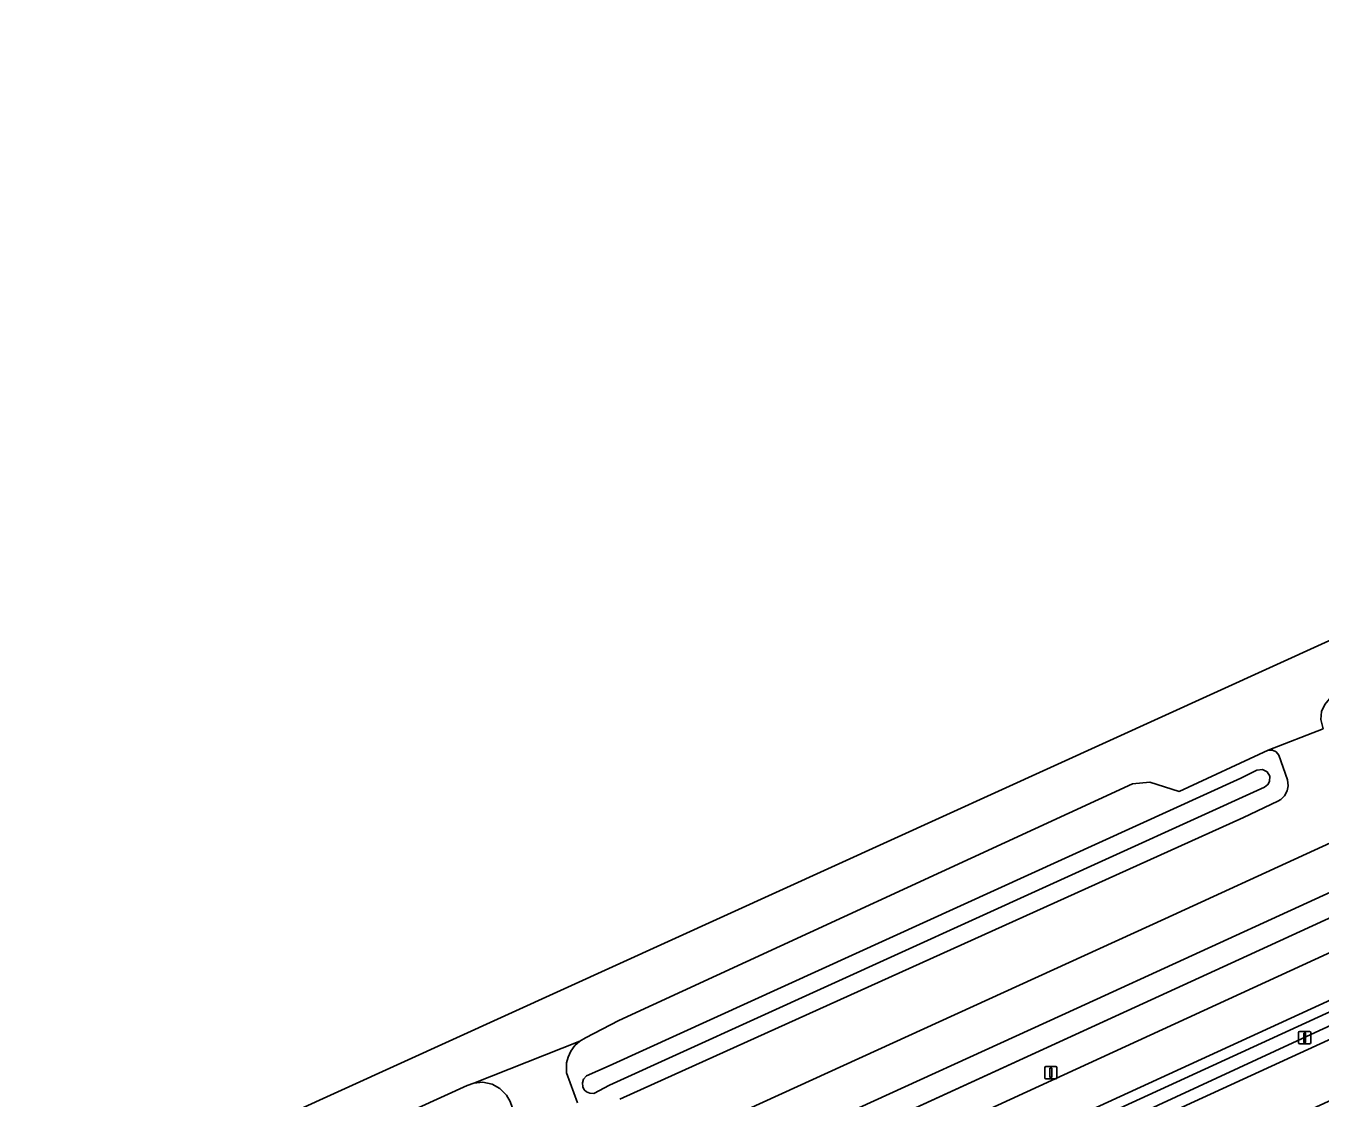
# Model space of a CAD drawing. Extents: x 154324 to 155744, y 382937 to 384188.
# Drawn here: x 155079.5 to 155184.3, y 383979.9 to 384066.8 of the extents above; entities that cross this region are included whole.
import ezdxf

# ---------------------------------------------------------------- set-up
doc = ezdxf.new("R2010")
doc.units = 0
for name, color, linetype in [('IMGEO_Fietspad_gesloten', 7, 'Continuous'), ('IMGEO_Groenvoorziening', 7, 'Continuous'), ('IMGEO_Hek', 7, 'Continuous'), ('IMGEO_Lichtmast', 7, 'Continuous'), ('IMGEO_Oever', 7, 'Continuous'), ('IMGEO_Rijbaan_lokaal_gesloten', 7, 'Continuous'), ('IMGEO_Rijbaan_regionaal_gesloten', 7, 'Continuous'), ('IMGEO_Waterloop', 7, 'Continuous')]:
    doc.layers.add(name, color=color, linetype=linetype)

msp = doc.modelspace()

# ---------------------------------------------------------------- linework, layer by layer
at = {"layer": 'IMGEO_Fietspad_gesloten'}
msp.add_lwpolyline([(155389.96, 384081.9), (155387.57, 384084.7), (155322.26, 384054.74), (155153.25, 383977.04), (155080.94, 383943.91), (155082.34, 383940.7), (155107.9, 383952.39)], close=True, dxfattribs=at)
at = {"layer": 'IMGEO_Groenvoorziening'}
for points in [[(155565.78, 384171.09), (155345.52, 384070.1), (155302.82, 384050.58), (155259.76, 384030.85), (155227.42, 384015.97), (155215.15, 384010.33), (155198.93, 384002.9), (155192.61, 384000), (155164.66, 383987.19), (155121.84, 383967.65), (155000, 383911.74), (154979.38, 383902.28), (154932.83, 383880.99), (154892.01, 383862.23), (154851.38, 383843.67), (154815.85, 383827.36)], [(155566.73, 384167.1), (155566.21, 384169.27), (155554.91, 384164.09), (155462.37, 384121.67), (155397.14, 384091.79), (155303.67, 384048.87), (155254.5, 384026.37), (155178.43, 383991.44), (155079.74, 383946.19), (155080.94, 383943.91), (155153.25, 383977.04), (155322.26, 384054.74), (155387.57, 384084.7), (155405.57, 384092.96), (155436.25, 384107.04), (155566.73, 384167.1)], [(155567.79, 384162.64), (155567.57, 384163.57), (155437.66, 384103.79), (155406.75, 384089.61), (155389.96, 384081.9), (155107.9, 383952.39), (155082.34, 383940.7), (155068.84, 383934.53), (155068.64, 383933.9), (155125.85, 383959.69), (155390.55, 384081.2), (155436.68, 384102.38), (155567.79, 384162.64)], [(155567.79, 384162.64), (155436.68, 384102.38), (155390.55, 384081.2), (155125.85, 383959.69), (155068.64, 383933.9), (155067.36, 383929.96), (155065.08, 383926.98), (155061.87, 383923.83), (155058.13, 383919.38)], [(155108.96, 383949.83), (155116.79, 383953.75), (155126.88, 383958.82), (155183.94, 383985.21), (155353.77, 384063.11), (155391.26, 384080.37), (155535.38, 384146.69), (155558.22, 384156.12), (155568.36, 384160.23), (155567.79, 384162.64)], [(155568.54, 384159.48), (155568.36, 384160.23), (155558.22, 384156.12), (155535.38, 384146.69), (155391.26, 384080.37), (155353.77, 384063.11), (155183.94, 383985.21), (155126.88, 383958.82), (155152.8, 383969.82), (155391.89, 384079.62), (155407.71, 384086.89), (155495.77, 384127.33), (155520.89, 384138.73), (155531.3, 384143.58), (155545.61, 384149.92)], [(154814.36, 383830.63), (154839.69, 383842.28), (154840.84, 383845.49), (154854.17, 383851.56), (154857.35, 383850.36), (154890.49, 383865.5), (154931.28, 383884.26), (154977.68, 383905.51), (154995.08, 383913.44), (155000, 383915.7), (155112.02, 383967.1), (155113.34, 383970.22), (155127.23, 383976.6), (155130.24, 383975.48), (155171.75, 383994.44), (155183.88, 384000), (155301.2, 384053.8), (155344.01, 384073.39), (155384.95, 384092.26), (155386.64, 384095.68), (155399.61, 384101.59)], [(154776.62, 383807.22), (154852.28, 383841.89), (154892.94, 383860.56), (154969.71, 383895.74), (154996.51, 383908.03), (154997.48, 383908.47), (154998.53, 383908.96), (155000.17, 383909.7), (155000.75, 383909.97), (155079.74, 383946.19), (155178.43, 383991.44), (155254.5, 384026.37), (155303.67, 384048.87), (155397.14, 384091.79)], [(154996.82, 383926.95), (155115.25, 383980.93), (155115.78, 383981.12), (155124.38, 383984.53), (155124.83, 383984.8), (155127.55, 383986.19), (155169.14, 384005.37), (155170.55, 384005.51), (155172.93, 384004.75), (155180.14, 384008.1), (155184.58, 384009.83), (155184.4, 384010.58), (155184.46, 384011.22), (155184.71, 384011.81), (155185.1, 384012.27), (155185.64, 384012.63), (155188.71, 384014.2), (155209, 384021.29), (155346.11, 384084.26), (155343.79, 384089.25), (154623.72, 383761.42)], [(155184.58, 384009.83), (155180.14, 384008.1), (155180.47, 384008.1), (155180.77, 384007.96), (155180.99, 384007.7), (155181.69, 384005.7), (155181.75, 384005.21), (155181.67, 384004.79), (155181.46, 384004.41), (155181.15, 384004.1), (155180.9, 384003.96), (155178.12, 384002.63), (155127.61, 383979.82)], [(155124.19, 383979.53), (155123.29, 383981.95), (155123.31, 383982.76), (155123.42, 383983.22), (155123.65, 383983.71), (155123.98, 383984.16), (155124.38, 383984.53), (155115.78, 383981.12), (155116.51, 383981.19), (155117.28, 383981.03), (155117.9, 383980.69), (155118.43, 383980.15), (155118.73, 383979.64)]]:
    msp.add_lwpolyline(points, dxfattribs=at)
at = {"layer": 'IMGEO_Hek'}
for points in [[(155178.43, 383991.44), (155254.5, 384026.37), (155303.67, 384048.87), (155397.14, 384091.79), (155462.37, 384121.67), (155554.91, 384164.09), (155566.21, 384169.27)], [(154996.51, 383908.03), (155178.43, 383991.44)]]:
    msp.add_lwpolyline(points, dxfattribs=at)
at = {"layer": 'IMGEO_Lichtmast'}
for p, q in [((155182.59, 383984.41), (155182.59, 383985.21)), ((155182.59, 383985.21), (155182.59, 383984.41)), ((155182.69, 383985.31), (155183.48, 383985.31)), ((155183.48, 383985.31), (155182.69, 383985.31)), ((155183.58, 383985.21), (155183.58, 383984.41)), ((155183.58, 383984.41), (155183.58, 383985.21)), ((155183.48, 383984.31), (155182.69, 383984.31)), ((155182.69, 383984.31), (155183.48, 383984.31)), ((155162.13, 383982.46), (155162.92, 383982.46)), ((155162.92, 383982.46), (155162.13, 383982.46)), ((155162.03, 383981.56), (155162.03, 383982.36)), ((155162.03, 383982.36), (155162.03, 383981.56)), ((155162.92, 383981.46), (155162.13, 383981.46)), ((155162.13, 383981.46), (155162.92, 383981.46)), ((155163.02, 383982.36), (155163.02, 383981.56)), ((155163.02, 383981.56), (155163.02, 383982.36))]:
    msp.add_line(p, q, dxfattribs=at)
for points in [[(155183.01, 383985.18), (155183.16, 383985.18), (155183.16, 383984.43), (155183.01, 383984.43), (155183.01, 383985.18)], [(155162.45, 383982.34), (155162.6, 383982.34), (155162.6, 383981.59), (155162.45, 383981.59), (155162.45, 383982.34)]]:
    msp.add_lwpolyline(points, dxfattribs=at)
for centre, start, end in [((155182.69, 383985.21), 90, 180), ((155182.69, 383985.21), 90, 180), ((155183.48, 383985.21), 0, 90), ((155183.48, 383985.21), 360, 90), ((155182.69, 383984.41), 180, 270), ((155182.69, 383984.41), 180, 270), ((155183.48, 383984.41), 270, 0), ((155183.48, 383984.41), 270, 0), ((155162.13, 383982.36), 90, 180), ((155162.13, 383982.36), 90, 180), ((155162.92, 383982.36), 0, 90), ((155162.92, 383982.36), 360, 90), ((155162.13, 383981.56), 180, 270), ((155162.13, 383981.56), 180, 270), ((155162.92, 383981.56), 270, 0), ((155162.92, 383981.56), 270, 0)]:
    msp.add_arc(centre, 0.1, start, end, dxfattribs=at)
at = {"layer": 'IMGEO_Oever'}
msp.add_lwpolyline([(155127.61, 383979.82), (155178.12, 384002.63), (155180.9, 384003.96), (155181.15, 384004.1), (155181.46, 384004.41), (155181.67, 384004.79), (155181.75, 384005.21), (155181.69, 384005.7), (155180.99, 384007.7), (155180.77, 384007.96), (155180.47, 384008.1), (155180.14, 384008.1), (155172.93, 384004.75), (155170.55, 384005.51), (155169.14, 384005.37), (155127.55, 383986.19), (155124.83, 383984.8), (155124.38, 383984.53), (155123.98, 383984.16), (155123.65, 383983.71), (155123.42, 383983.22), (155123.31, 383982.76), (155123.29, 383981.95), (155124.19, 383979.53)], dxfattribs=at)
for points in [[(155126.76, 383982.53), (155177.92, 384005.83), (155179.2, 384006.48), (155179.66, 384006.53), (155180.04, 384006.33), (155180.25, 384005.98), (155180.24, 384005.56), (155180.11, 384005.31), (155179.84, 384005.09), (155126.78, 383980.96), (155125.5, 383980.28), (155125.19, 383980.3), (155124.93, 383980.41), (155124.74, 383980.59), (155124.62, 383980.83), (155124.59, 383981.15), (155124.68, 383981.45), (155124.92, 383981.72)], [(154996.82, 383926.95), (154996.34, 383926.57), (154996.1, 383926.14), (154996.02, 383925.74), (154996.18, 383925.03), (154998, 383920.83), (154998.41, 383920.52), (154998.95, 383920.48), (155002.31, 383921.9), (155119.22, 383975.86), (155119.6, 383976.32), (155119.67, 383976.91), (155119.6, 383977.18), (155118.73, 383979.64), (155118.43, 383980.15), (155117.9, 383980.69), (155117.28, 383981.03), (155116.51, 383981.19), (155115.78, 383981.12), (155115.25, 383980.93)]]:
    msp.add_lwpolyline(points, close=True, dxfattribs=at)
at = {"layer": 'IMGEO_Rijbaan_lokaal_gesloten'}
for points in [[(154815.85, 383827.36), (154851.38, 383843.67), (154892.01, 383862.23), (154932.83, 383880.99), (154979.38, 383902.28), (155000, 383911.74), (155121.84, 383967.65), (155164.66, 383987.19), (155192.61, 384000), (155198.93, 384002.9), (155215.15, 384010.33), (155227.42, 384015.97), (155259.76, 384030.85), (155302.82, 384050.58), (155345.52, 384070.1), (155565.78, 384171.09)], [(155399.61, 384101.59), (155386.64, 384095.68), (155384.95, 384092.26), (155344.01, 384073.39), (155301.2, 384053.8), (155183.88, 384000), (155171.75, 383994.44), (155130.24, 383975.48), (155127.23, 383976.6), (155113.34, 383970.22), (155112.02, 383967.1), (155000, 383915.7), (154995.08, 383913.44), (154977.68, 383905.51), (154931.28, 383884.26), (154890.49, 383865.5), (154857.35, 383850.36), (154854.17, 383851.56), (154840.84, 383845.49), (154839.69, 383842.28), (154814.36, 383830.63)]]:
    msp.add_lwpolyline(points, dxfattribs=at)
at = {"layer": 'IMGEO_Rijbaan_regionaal_gesloten'}
msp.add_lwpolyline([(155126.22, 383952.48), (155133, 383955.75), (155245.22, 384007.29), (155392.93, 384075.14), (155394.96, 384076.02), (155391.89, 384079.62), (155152.8, 383969.82), (155126.88, 383958.82), (155116.79, 383953.75)], dxfattribs=at)
at = {"layer": 'IMGEO_Waterloop'}
msp.add_lwpolyline([(155126.76, 383982.53), (155124.92, 383981.72), (155124.68, 383981.45), (155124.59, 383981.15), (155124.62, 383980.83), (155124.74, 383980.59), (155124.93, 383980.41), (155125.19, 383980.3), (155125.5, 383980.28), (155126.78, 383980.96), (155179.84, 384005.09), (155180.11, 384005.31), (155180.24, 384005.56), (155180.25, 384005.98), (155180.04, 384006.33), (155179.66, 384006.53), (155179.2, 384006.48), (155177.92, 384005.83)], close=True, dxfattribs=at)

doc.saveas('drawing.dxf')
